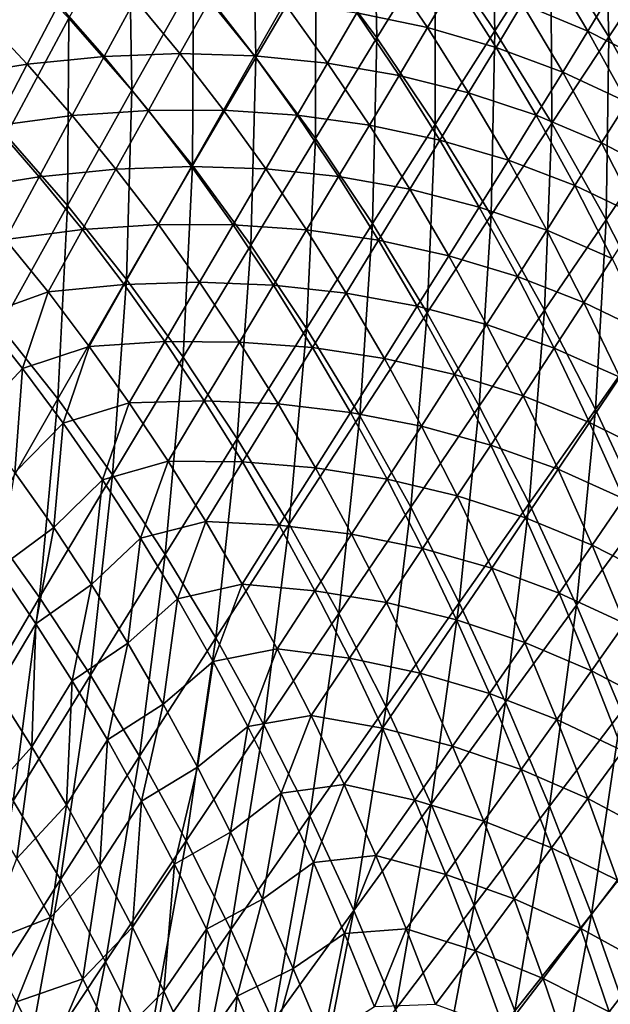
# Model space of a CAD drawing. Header units: millimetres. Extents: x -300 to 300, y -500 to 500.
# Tile 933 of 988: x 168 to 216, y 285 to 366. Entities that reach past the tile are written whole.
import ezdxf

# ---------------------------------------------------------------- set-up
doc = ezdxf.new("R2010")
doc.units = ezdxf.units.MM
doc.header["$LTSCALE"] = 81.481481
doc.layers.add('19', color=7, linetype='CONTINUOUS')
doc.layers.add('21', color=7, linetype='CONTINUOUS')

msp = doc.modelspace()

# ---------------------------------------------------------------- linework, layer by layer
at = {"layer": '19', "color": 7, "linetype": 'CONTINUOUS'}
for points in [[(197.171, 364.774, 50.813), (196.848, 379.459, 48.046), (192.151, 371.557, 51.015), (197.171, 364.774, 50.813)], [(201.97, 372.574, 47.849), (196.848, 379.459, 48.046), (197.171, 364.774, 50.813), (201.97, 372.574, 47.849)], [(206.874, 365.34, 47.65), (206.489, 379.87, 44.668), (201.97, 372.574, 47.849), (206.874, 365.34, 47.65)], [(211.479, 372.54, 44.476), (206.489, 379.87, 44.668), (206.874, 365.34, 47.65), (211.479, 372.54, 44.476)], [(216.248, 364.848, 44.283), (215.782, 379.236, 41.081), (211.479, 372.54, 44.476), (216.248, 364.848, 44.283)], [(220.623, 371.454, 40.896), (215.782, 379.236, 41.081), (216.248, 364.848, 44.283), (220.623, 371.454, 40.896)], [(187.195, 363.152, 53.774), (186.916, 378.005, 51.215), (182.078, 369.493, 53.976), (187.195, 363.152, 53.774)], [(192.151, 371.557, 51.015), (186.916, 378.005, 51.215), (187.195, 363.152, 53.774), (192.151, 371.557, 51.015)], [(177.002, 360.481, 56.532), (176.748, 375.512, 54.175), (171.805, 366.389, 56.732), (177.002, 360.481, 56.532)], [(182.078, 369.493, 53.976), (176.748, 375.512, 54.175), (177.002, 360.481, 56.532), (182.078, 369.493, 53.976)], [(171.805, 366.389, 56.732), (166.401, 371.987, 56.929), (166.645, 356.768, 59.091), (171.805, 366.389, 56.732)], [(201.978, 357.65, 50.611), (201.97, 372.574, 47.849), (197.171, 364.774, 50.813), (201.978, 357.65, 50.611)], [(206.874, 365.34, 47.65), (201.97, 372.574, 47.849), (201.978, 357.65, 50.611), (206.874, 365.34, 47.65)], [(211.561, 357.753, 47.451), (211.479, 372.54, 44.476), (206.874, 365.34, 47.65), (211.561, 357.753, 47.451)], [(216.248, 364.848, 44.283), (211.479, 372.54, 44.476), (211.561, 357.753, 47.451), (216.248, 364.848, 44.283)], [(192.103, 356.484, 53.57), (192.151, 371.557, 51.015), (187.195, 363.152, 53.774), (192.103, 356.484, 53.57)], [(197.171, 364.774, 50.813), (192.151, 371.557, 51.015), (192.103, 356.484, 53.57), (197.171, 364.774, 50.813)], [(220.799, 356.789, 44.09), (220.623, 371.454, 40.896), (216.248, 364.848, 44.283), (220.799, 356.789, 44.09)], [(181.992, 354.259, 56.33), (182.078, 369.493, 53.976), (177.002, 360.481, 56.532), (181.992, 354.259, 56.33)], [(187.195, 363.152, 53.774), (182.078, 369.493, 53.976), (181.992, 354.259, 56.33), (187.195, 363.152, 53.774)], [(171.699, 350.983, 58.893), (171.805, 366.389, 56.732), (166.645, 356.768, 59.091), (171.699, 350.983, 58.893)], [(177.002, 360.481, 56.532), (171.805, 366.389, 56.732), (171.699, 350.983, 58.893), (177.002, 360.481, 56.532)], [(196.804, 349.485, 53.365), (197.171, 364.774, 50.813), (192.103, 356.484, 53.57), (196.804, 349.485, 53.365)], [(201.978, 357.65, 50.611), (197.171, 364.774, 50.813), (196.804, 349.485, 53.365), (201.978, 357.65, 50.611)], [(206.574, 350.182, 50.408), (206.874, 365.34, 47.65), (201.978, 357.65, 50.611), (206.574, 350.182, 50.408)], [(211.561, 357.753, 47.451), (206.874, 365.34, 47.65), (206.574, 350.182, 50.408), (211.561, 357.753, 47.451)], [(216.036, 349.807, 47.252), (216.248, 364.848, 44.283), (211.561, 357.753, 47.451), (216.036, 349.807, 47.252)], [(220.799, 356.789, 44.09), (216.248, 364.848, 44.283), (216.036, 349.807, 47.252), (220.799, 356.789, 44.09)], [(186.78, 347.719, 56.126), (187.195, 363.152, 53.774), (181.992, 354.259, 56.33), (186.78, 347.719, 56.126)], [(192.103, 356.484, 53.57), (187.195, 363.152, 53.774), (186.78, 347.719, 56.126), (192.103, 356.484, 53.57)], [(176.554, 344.892, 58.692), (177.002, 360.481, 56.532), (171.699, 350.983, 58.893), (176.554, 344.892, 58.692)], [(181.992, 354.259, 56.33), (177.002, 360.481, 56.532), (176.554, 344.892, 58.692), (181.992, 354.259, 56.33)], [(201.301, 342.149, 53.16), (201.978, 357.65, 50.611), (196.804, 349.485, 53.365), (201.301, 342.149, 53.16)], [(206.574, 350.182, 50.408), (201.978, 357.65, 50.611), (201.301, 342.149, 53.16), (206.574, 350.182, 50.408)], [(210.964, 342.363, 50.204), (211.561, 357.753, 47.451), (206.574, 350.182, 50.408), (210.964, 342.363, 50.204)], [(216.036, 349.807, 47.252), (211.561, 357.753, 47.451), (210.964, 342.363, 50.204), (216.036, 349.807, 47.252)], [(171.699, 350.983, 58.893), (166.645, 356.768, 59.091), (166.182, 341.014, 61.065), (171.699, 350.983, 58.893)], [(220.301, 341.496, 47.053), (220.799, 356.789, 44.09), (216.036, 349.807, 47.252), (220.301, 341.496, 47.053)], [(191.367, 340.856, 55.921), (192.103, 356.484, 53.57), (186.78, 347.719, 56.126), (191.367, 340.856, 55.921)], [(196.804, 349.485, 53.365), (192.103, 356.484, 53.57), (191.367, 340.856, 55.921), (196.804, 349.485, 53.365)], [(181.213, 338.493, 58.49), (181.992, 354.259, 56.33), (176.554, 344.892, 58.692), (181.213, 338.493, 58.49)], [(186.78, 347.719, 56.126), (181.992, 354.259, 56.33), (181.213, 338.493, 58.49), (186.78, 347.719, 56.126)], [(170.894, 335.067, 60.867), (171.699, 350.983, 58.893), (166.182, 341.014, 61.065), (170.894, 335.067, 60.867)], [(176.554, 344.892, 58.692), (171.699, 350.983, 58.893), (170.894, 335.067, 60.867), (176.554, 344.892, 58.692)], [(205.597, 334.472, 52.955), (206.574, 350.182, 50.408), (201.301, 342.149, 53.16), (205.597, 334.472, 52.955)], [(210.964, 342.363, 50.204), (206.574, 350.182, 50.408), (205.597, 334.472, 52.955), (210.964, 342.363, 50.204)], [(195.756, 333.667, 55.716), (196.804, 349.485, 53.365), (191.367, 340.856, 55.921), (195.756, 333.667, 55.716)], [(201.301, 342.149, 53.16), (196.804, 349.485, 53.365), (195.756, 333.667, 55.716), (201.301, 342.149, 53.16)], [(215.15, 334.19, 50.002), (216.036, 349.807, 47.252), (210.964, 342.363, 50.204), (215.15, 334.19, 50.002)], [(220.301, 341.496, 47.053), (216.036, 349.807, 47.252), (215.15, 334.19, 50.002), (220.301, 341.496, 47.053)], [(185.678, 331.78, 58.286), (186.78, 347.719, 56.126), (181.213, 338.493, 58.49), (185.678, 331.78, 58.286)], [(191.367, 340.856, 55.921), (186.78, 347.719, 56.126), (185.678, 331.78, 58.286), (191.367, 340.856, 55.921)], [(175.416, 328.819, 60.668), (176.554, 344.892, 58.692), (170.894, 335.067, 60.867), (175.416, 328.819, 60.668)], [(181.213, 338.493, 58.49), (176.554, 344.892, 58.692), (175.416, 328.819, 60.668), (181.213, 338.493, 58.49)], [(199.95, 326.146, 55.51), (201.301, 342.149, 53.16), (195.756, 333.667, 55.716), (199.95, 326.146, 55.51)], [(205.597, 334.472, 52.955), (201.301, 342.149, 53.16), (199.95, 326.146, 55.51), (205.597, 334.472, 52.955)], [(209.695, 326.45, 52.75), (210.964, 342.363, 50.204), (205.597, 334.472, 52.955), (209.695, 326.45, 52.75)], [(215.15, 334.19, 50.002), (210.964, 342.363, 50.204), (209.695, 326.45, 52.75), (215.15, 334.19, 50.002)], [(219.135, 325.657, 49.8), (220.301, 341.496, 47.053), (215.15, 334.19, 50.002), (219.135, 325.657, 49.8)], [(170.894, 335.067, 60.867), (166.182, 341.014, 61.065), (165.022, 324.796, 62.863), (170.894, 335.067, 60.867)], [(189.951, 324.749, 58.082), (191.367, 340.856, 55.921), (185.678, 331.78, 58.286), (189.951, 324.749, 58.082)], [(195.756, 333.667, 55.716), (191.367, 340.856, 55.921), (189.951, 324.749, 58.082), (195.756, 333.667, 55.716)], [(179.751, 322.268, 60.467), (181.213, 338.493, 58.49), (175.416, 328.819, 60.668), (179.751, 322.268, 60.467)], [(185.678, 331.78, 58.286), (181.213, 338.493, 58.49), (179.751, 322.268, 60.467), (185.678, 331.78, 58.286)], [(169.4, 318.713, 62.668), (170.894, 335.067, 60.867), (165.022, 324.796, 62.863), (169.4, 318.713, 62.668)], [(175.416, 328.819, 60.668), (170.894, 335.067, 60.867), (169.4, 318.713, 62.668), (175.416, 328.819, 60.668)], [(203.952, 318.289, 55.305), (205.597, 334.472, 52.955), (199.95, 326.146, 55.51), (203.952, 318.289, 55.305)], [(209.695, 326.45, 52.75), (205.597, 334.472, 52.955), (203.952, 318.289, 55.305), (209.695, 326.45, 52.75)], [(213.598, 318.078, 52.546), (215.15, 334.19, 50.002), (209.695, 326.45, 52.75), (213.598, 318.078, 52.546)], [(219.135, 325.657, 49.8), (215.15, 334.19, 50.002), (213.598, 318.078, 52.546), (219.135, 325.657, 49.8)], [(194.036, 317.397, 57.878), (195.756, 333.667, 55.716), (189.951, 324.749, 58.082), (194.036, 317.397, 57.878)], [(199.95, 326.146, 55.51), (195.756, 333.667, 55.716), (194.036, 317.397, 57.878), (199.95, 326.146, 55.51)], [(183.901, 315.41, 60.266), (185.678, 331.78, 58.286), (179.751, 322.268, 60.467), (183.901, 315.41, 60.266)], [(189.951, 324.749, 58.082), (185.678, 331.78, 58.286), (183.901, 315.41, 60.266), (189.951, 324.749, 58.082)], [(173.598, 312.336, 62.472), (175.416, 328.819, 60.668), (169.4, 318.713, 62.668), (173.598, 312.336, 62.472)], [(179.751, 322.268, 60.467), (175.416, 328.819, 60.668), (173.598, 312.336, 62.472), (179.751, 322.268, 60.467)], [(197.934, 309.72, 57.675), (199.95, 326.146, 55.51), (194.036, 317.397, 57.878), (197.934, 309.72, 57.675)], [(203.952, 318.289, 55.305), (199.95, 326.146, 55.51), (197.934, 309.72, 57.675), (203.952, 318.289, 55.305)], [(207.764, 310.093, 55.102), (209.695, 326.45, 52.75), (203.952, 318.289, 55.305), (207.764, 310.093, 55.102)], [(213.598, 318.078, 52.546), (209.695, 326.45, 52.75), (207.764, 310.093, 55.102), (213.598, 318.078, 52.546)], [(217.307, 309.351, 52.345), (219.135, 325.657, 49.8), (213.598, 318.078, 52.546), (217.307, 309.351, 52.345)], [(169.4, 318.713, 62.668), (165.022, 324.796, 62.863), (163.179, 308.188, 64.498), (169.4, 318.713, 62.668)], [(187.868, 308.24, 60.065), (189.951, 324.749, 58.082), (183.901, 315.41, 60.266), (187.868, 308.24, 60.065)], [(194.036, 317.397, 57.878), (189.951, 324.749, 58.082), (187.868, 308.24, 60.065), (194.036, 317.397, 57.878)], [(177.617, 305.661, 62.276), (179.751, 322.268, 60.467), (173.598, 312.336, 62.472), (177.617, 305.661, 62.276)], [(183.901, 315.41, 60.266), (179.751, 322.268, 60.467), (177.617, 305.661, 62.276), (183.901, 315.41, 60.266)], [(167.233, 301.996, 64.308), (169.4, 318.713, 62.668), (163.179, 308.188, 64.498), (167.233, 301.996, 64.308)], [(173.598, 312.336, 62.472), (169.4, 318.713, 62.668), (167.233, 301.996, 64.308), (173.598, 312.336, 62.472)], [(201.648, 301.713, 57.472), (203.952, 318.289, 55.305), (197.934, 309.72, 57.675), (201.648, 301.713, 57.472)], [(207.764, 310.093, 55.102), (203.952, 318.289, 55.305), (201.648, 301.713, 57.472), (207.764, 310.093, 55.102)], [(211.389, 301.551, 54.899), (213.598, 318.078, 52.546), (207.764, 310.093, 55.102), (211.389, 301.551, 54.899)], [(217.307, 309.351, 52.345), (213.598, 318.078, 52.546), (211.389, 301.551, 54.899), (217.307, 309.351, 52.345)], [(191.656, 300.755, 59.865), (194.036, 317.397, 57.878), (187.868, 308.24, 60.065), (191.656, 300.755, 59.865)], [(197.934, 309.72, 57.675), (194.036, 317.397, 57.878), (191.656, 300.755, 59.865), (197.934, 309.72, 57.675)], [(181.461, 298.686, 62.079), (183.901, 315.41, 60.266), (177.617, 305.661, 62.276), (181.461, 298.686, 62.079)], [(187.868, 308.24, 60.065), (183.901, 315.41, 60.266), (181.461, 298.686, 62.079), (187.868, 308.24, 60.065)], [(171.115, 295.518, 64.117), (173.598, 312.336, 62.472), (167.233, 301.996, 64.308), (171.115, 295.518, 64.117)], [(177.617, 305.661, 62.276), (173.598, 312.336, 62.472), (171.115, 295.518, 64.117), (177.617, 305.661, 62.276)], [(195.265, 292.95, 59.666), (197.934, 309.72, 57.675), (191.656, 300.755, 59.865), (195.265, 292.95, 59.666)], [(201.648, 301.713, 57.472), (197.934, 309.72, 57.675), (195.265, 292.95, 59.666), (201.648, 301.713, 57.472)], [(205.181, 293.372, 57.272), (207.764, 310.093, 55.102), (201.648, 301.713, 57.472), (205.181, 293.372, 57.272)], [(211.389, 301.551, 54.899), (207.764, 310.093, 55.102), (205.181, 293.372, 57.272), (211.389, 301.551, 54.899)], [(214.83, 292.661, 54.7), (217.307, 309.351, 52.345), (211.389, 301.551, 54.899), (214.83, 292.661, 54.7)], [(220.827, 300.265, 52.145), (217.307, 309.351, 52.345), (214.83, 292.661, 54.7), (220.827, 300.265, 52.145)], [(185.131, 291.406, 61.883), (187.868, 308.24, 60.065), (181.461, 298.686, 62.079), (185.131, 291.406, 61.883)], [(191.656, 300.755, 59.865), (187.868, 308.24, 60.065), (185.131, 291.406, 61.883), (191.656, 300.755, 59.865)], [(174.828, 288.749, 63.927), (177.617, 305.661, 62.276), (171.115, 295.518, 64.117), (174.828, 288.749, 63.927)], [(181.461, 298.686, 62.079), (177.617, 305.661, 62.276), (174.828, 288.749, 63.927), (181.461, 298.686, 62.079)], [(171.115, 295.518, 64.117), (167.233, 301.996, 64.308), (164.407, 284.992, 65.798), (171.115, 295.518, 64.117)], [(198.7, 284.823, 59.468), (201.648, 301.713, 57.472), (195.265, 292.95, 59.666), (198.7, 284.823, 59.468)], [(205.181, 293.372, 57.272), (201.648, 301.713, 57.472), (198.7, 284.823, 59.468), (205.181, 293.372, 57.272)], [(208.536, 284.693, 57.073), (211.389, 301.551, 54.899), (205.181, 293.372, 57.272), (208.536, 284.693, 57.073)], [(214.83, 292.661, 54.7), (211.389, 301.551, 54.899), (208.536, 284.693, 57.073), (214.83, 292.661, 54.7)], [(188.63, 283.818, 61.688), (191.656, 300.755, 59.865), (185.131, 291.406, 61.883), (188.63, 283.818, 61.688)], [(195.265, 292.95, 59.666), (191.656, 300.755, 59.865), (188.63, 283.818, 61.688), (195.265, 292.95, 59.666)], [(218.088, 283.418, 54.502), (220.827, 300.265, 52.145), (214.83, 292.661, 54.7), (218.088, 283.418, 54.502)], [(178.374, 281.686, 63.737), (181.461, 298.686, 62.079), (174.828, 288.749, 63.927), (178.374, 281.686, 63.737)], [(185.131, 291.406, 61.883), (181.461, 298.686, 62.079), (178.374, 281.686, 63.737), (185.131, 291.406, 61.883)], [(167.983, 278.441, 65.615), (171.115, 295.518, 64.117), (164.407, 284.992, 65.798), (167.983, 278.441, 65.615)], [(174.828, 288.749, 63.927), (171.115, 295.518, 64.117), (167.983, 278.441, 65.615), (174.828, 288.749, 63.927)], [(201.961, 276.37, 59.273), (205.181, 293.372, 57.272), (198.7, 284.823, 59.468), (201.961, 276.37, 59.273)], [(208.536, 284.693, 57.073), (205.181, 293.372, 57.272), (201.961, 276.37, 59.273), (208.536, 284.693, 57.073)], [(191.959, 275.918, 61.495), (195.265, 292.95, 59.666), (188.63, 283.818, 61.688), (191.959, 275.918, 61.495)], [(198.7, 284.823, 59.468), (195.265, 292.95, 59.666), (191.959, 275.918, 61.495), (198.7, 284.823, 59.468)], [(211.714, 275.672, 56.878), (214.83, 292.661, 54.7), (208.536, 284.693, 57.073), (211.714, 275.672, 56.878)], [(218.088, 283.418, 54.502), (214.83, 292.661, 54.7), (211.714, 275.672, 56.878), (218.088, 283.418, 54.502)], [(181.755, 274.327, 63.548), (185.131, 291.406, 61.883), (178.374, 281.686, 63.737), (181.755, 274.327, 63.548)], [(188.63, 283.818, 61.688), (185.131, 291.406, 61.883), (181.755, 274.327, 63.548), (188.63, 283.818, 61.688)], [(171.4, 271.608, 65.432), (174.828, 288.749, 63.927), (167.983, 278.441, 65.615), (171.4, 271.608, 65.432)], [(178.374, 281.686, 63.737), (174.828, 288.749, 63.927), (171.4, 271.608, 65.432), (178.374, 281.686, 63.737)]]:
    msp.add_3dface(points, dxfattribs=at)
at = {"layer": '21', "color": 7, "linetype": 'CONTINUOUS'}
for points in [[(201.33, 365.613, 33.364), (195.519, 366.821, 35.026), (197.83, 370.782, 33.488), (201.33, 365.613, 33.364)], [(201.33, 365.613, 33.364), (197.83, 370.782, 33.488), (203.569, 369.381, 31.783), (201.33, 365.613, 33.364)], [(214.529, 365.333, 28.275), (209.14, 367.565, 30.044), (211.187, 370.979, 28.381), (214.529, 365.333, 28.275)], [(214.529, 365.333, 28.275), (211.187, 370.979, 28.381), (216.481, 368.56, 26.577), (214.529, 365.333, 28.275)], [(206.982, 363.988, 31.665), (201.33, 365.613, 33.364), (203.569, 369.381, 31.783), (206.982, 363.988, 31.665)], [(206.982, 363.988, 31.665), (203.569, 369.381, 31.783), (209.14, 367.565, 30.044), (206.982, 363.988, 31.665)], [(174.71, 363.249, 41.097), (170.949, 367.524, 41.232), (177.263, 367.963, 39.752), (174.71, 363.249, 41.097)], [(180.958, 363.478, 39.617), (174.71, 363.249, 41.097), (177.263, 367.963, 39.752), (180.958, 363.478, 39.617)], [(180.958, 363.478, 39.617), (177.263, 367.963, 39.752), (183.471, 367.993, 38.223), (180.958, 363.478, 39.617)], [(187.096, 363.295, 38.09), (180.958, 363.478, 39.617), (183.471, 367.993, 38.223), (187.096, 363.295, 38.09)], [(187.096, 363.295, 38.09), (183.471, 367.993, 38.223), (189.561, 367.614, 36.647), (187.096, 363.295, 38.09)], [(219.725, 362.685, 26.481), (214.529, 365.333, 28.275), (216.481, 368.56, 26.577), (219.725, 362.685, 26.481)], [(168.367, 362.612, 42.527), (164.544, 366.681, 42.662), (170.949, 367.524, 41.232), (168.367, 362.612, 42.527)], [(174.71, 363.249, 41.097), (168.367, 362.612, 42.527), (170.949, 367.524, 41.232), (174.71, 363.249, 41.097)], [(193.111, 362.698, 36.516), (187.096, 363.295, 38.09), (189.561, 367.614, 36.647), (193.111, 362.698, 36.516)], [(193.111, 362.698, 36.516), (189.561, 367.614, 36.647), (195.519, 366.821, 35.026), (193.111, 362.698, 36.516)], [(212.462, 361.945, 29.933), (206.982, 363.988, 31.665), (209.14, 367.565, 30.044), (212.462, 361.945, 29.933)], [(212.462, 361.945, 29.933), (209.14, 367.565, 30.044), (214.529, 365.333, 28.275), (212.462, 361.945, 29.933)], [(168.367, 362.612, 42.527), (161.941, 361.57, 43.906), (164.544, 366.681, 42.662), (168.367, 362.612, 42.527)], [(198.989, 361.684, 34.899), (193.111, 362.698, 36.516), (195.519, 366.821, 35.026), (198.989, 361.684, 34.899)], [(198.989, 361.684, 34.899), (195.519, 366.821, 35.026), (201.33, 365.613, 33.364), (198.989, 361.684, 34.899)], [(204.717, 360.252, 33.242), (198.989, 361.684, 34.899), (201.33, 365.613, 33.364), (204.717, 360.252, 33.242)], [(204.717, 360.252, 33.242), (201.33, 365.613, 33.364), (206.982, 363.988, 31.665), (204.717, 360.252, 33.242)], [(217.757, 359.483, 28.172), (212.462, 361.945, 29.933), (214.529, 365.333, 28.275), (217.757, 359.483, 28.172)], [(217.757, 359.483, 28.172), (214.529, 365.333, 28.275), (219.725, 362.685, 26.481), (217.757, 359.483, 28.172)], [(210.281, 358.399, 31.548), (204.717, 360.252, 33.242), (206.982, 363.988, 31.665), (210.281, 358.399, 31.548)], [(210.281, 358.399, 31.548), (206.982, 363.988, 31.665), (212.462, 361.945, 29.933), (210.281, 358.399, 31.548)], [(172.079, 358.377, 42.391), (168.367, 362.612, 42.527), (174.71, 363.249, 41.097), (172.079, 358.377, 42.391)], [(178.361, 358.803, 40.961), (172.079, 358.377, 42.391), (174.71, 363.249, 41.097), (178.361, 358.803, 40.961)], [(178.361, 358.803, 40.961), (174.71, 363.249, 41.097), (180.958, 363.478, 39.617), (178.361, 358.803, 40.961)], [(184.542, 358.818, 39.482), (178.361, 358.803, 40.961), (180.958, 363.478, 39.617), (184.542, 358.818, 39.482)], [(184.542, 358.818, 39.482), (180.958, 363.478, 39.617), (187.096, 363.295, 38.09), (184.542, 358.818, 39.482)], [(190.609, 358.417, 37.957), (184.542, 358.818, 39.482), (187.096, 363.295, 38.09), (190.609, 358.417, 37.957)], [(190.609, 358.417, 37.957), (187.096, 363.295, 38.09), (193.111, 362.698, 36.516), (190.609, 358.417, 37.957)], [(165.71, 357.541, 43.771), (161.941, 361.57, 43.906), (168.367, 362.612, 42.527), (165.71, 357.541, 43.771)], [(172.079, 358.377, 42.391), (165.71, 357.541, 43.771), (168.367, 362.612, 42.527), (172.079, 358.377, 42.391)], [(196.548, 357.599, 36.386), (190.609, 358.417, 37.957), (193.111, 362.698, 36.516), (196.548, 357.599, 36.386)], [(196.548, 357.599, 36.386), (193.111, 362.698, 36.516), (198.989, 361.684, 34.899), (196.548, 357.599, 36.386)], [(202.346, 356.359, 34.773), (196.548, 357.599, 36.386), (198.989, 361.684, 34.899), (202.346, 356.359, 34.773)], [(202.346, 356.359, 34.773), (198.989, 361.684, 34.899), (204.717, 360.252, 33.242), (202.346, 356.359, 34.773)], [(215.67, 356.124, 29.823), (210.281, 358.399, 31.548), (212.462, 361.945, 29.933), (215.67, 356.124, 29.823)], [(215.67, 356.124, 29.823), (212.462, 361.945, 29.933), (217.757, 359.483, 28.172), (215.67, 356.124, 29.823)], [(207.991, 354.697, 33.12), (202.346, 356.359, 34.773), (204.717, 360.252, 33.242), (207.991, 354.697, 33.12)], [(207.991, 354.697, 33.12), (204.717, 360.252, 33.242), (210.281, 358.399, 31.548), (207.991, 354.697, 33.12)], [(220.871, 353.426, 28.07), (215.67, 356.124, 29.823), (217.757, 359.483, 28.172), (220.871, 353.426, 28.07)], [(169.372, 353.349, 43.635), (165.71, 357.541, 43.771), (172.079, 358.377, 42.391), (169.372, 353.349, 43.635)], [(175.682, 353.974, 42.255), (169.372, 353.349, 43.635), (172.079, 358.377, 42.391), (175.682, 353.974, 42.255)], [(175.682, 353.974, 42.255), (172.079, 358.377, 42.391), (178.361, 358.803, 40.961), (175.682, 353.974, 42.255)], [(181.902, 354.186, 40.825), (175.682, 353.974, 42.255), (178.361, 358.803, 40.961), (181.902, 354.186, 40.825)], [(181.902, 354.186, 40.825), (178.361, 358.803, 40.961), (184.542, 358.818, 39.482), (181.902, 354.186, 40.825)], [(188.015, 353.982, 39.348), (181.902, 354.186, 40.825), (184.542, 358.818, 39.482), (188.015, 353.982, 39.348)], [(188.015, 353.982, 39.348), (184.542, 358.818, 39.482), (190.609, 358.417, 37.957), (188.015, 353.982, 39.348)], [(194.011, 353.358, 37.824), (188.015, 353.982, 39.348), (190.609, 358.417, 37.957), (194.011, 353.358, 37.824)], [(194.011, 353.358, 37.824), (190.609, 358.417, 37.957), (196.548, 357.599, 36.386), (194.011, 353.358, 37.824)], [(213.468, 352.611, 31.433), (207.991, 354.697, 33.12), (210.281, 358.399, 31.548), (213.468, 352.611, 31.433)], [(213.468, 352.611, 31.433), (210.281, 358.399, 31.548), (215.67, 356.124, 29.823), (213.468, 352.611, 31.433)], [(169.372, 353.349, 43.635), (162.983, 352.315, 44.963), (165.71, 357.541, 43.771), (169.372, 353.349, 43.635)], [(199.874, 352.313, 36.256), (194.011, 353.358, 37.824), (196.548, 357.599, 36.386), (199.874, 352.313, 36.256)], [(199.874, 352.313, 36.256), (196.548, 357.599, 36.386), (202.346, 356.359, 34.773), (199.874, 352.313, 36.256)], [(205.593, 350.843, 34.647), (199.874, 352.313, 36.256), (202.346, 356.359, 34.773), (205.593, 350.843, 34.647)], [(205.593, 350.843, 34.647), (202.346, 356.359, 34.773), (207.991, 354.697, 33.12), (205.593, 350.843, 34.647)], [(218.766, 350.099, 29.714), (213.468, 352.611, 31.433), (215.67, 356.124, 29.823), (218.766, 350.099, 29.714)], [(218.766, 350.099, 29.714), (215.67, 356.124, 29.823), (220.871, 353.426, 28.07), (218.766, 350.099, 29.714)], [(179.178, 349.401, 42.118), (175.682, 353.974, 42.255), (181.902, 354.186, 40.825), (179.178, 349.401, 42.118)], [(185.334, 349.394, 40.689), (179.178, 349.401, 42.118), (181.902, 354.186, 40.825), (185.334, 349.394, 40.689)], [(185.334, 349.394, 40.689), (181.902, 354.186, 40.825), (188.015, 353.982, 39.348), (185.334, 349.394, 40.689)], [(211.154, 348.947, 33), (205.593, 350.843, 34.647), (207.991, 354.697, 33.12), (211.154, 348.947, 33)], [(211.154, 348.947, 33), (207.991, 354.697, 33.12), (213.468, 352.611, 31.433), (211.154, 348.947, 33)], [(166.591, 348.169, 44.827), (162.983, 352.315, 44.963), (169.372, 353.349, 43.635), (166.591, 348.169, 44.827)], [(172.926, 348.991, 43.498), (166.591, 348.169, 44.827), (169.372, 353.349, 43.635), (172.926, 348.991, 43.498)], [(172.926, 348.991, 43.498), (169.372, 353.349, 43.635), (175.682, 353.974, 42.255), (172.926, 348.991, 43.498)], [(179.178, 349.401, 42.118), (172.926, 348.991, 43.498), (175.682, 353.974, 42.255), (179.178, 349.401, 42.118)], [(191.38, 348.966, 39.213), (185.334, 349.394, 40.689), (188.015, 353.982, 39.348), (191.38, 348.966, 39.213)], [(191.38, 348.966, 39.213), (188.015, 353.982, 39.348), (194.011, 353.358, 37.824), (191.38, 348.966, 39.213)], [(197.304, 348.116, 37.691), (191.38, 348.966, 39.213), (194.011, 353.358, 37.824), (197.304, 348.116, 37.691)], [(197.304, 348.116, 37.691), (194.011, 353.358, 37.824), (199.874, 352.313, 36.256), (197.304, 348.116, 37.691)], [(216.544, 346.622, 31.318), (211.154, 348.947, 33), (213.468, 352.611, 31.433), (216.544, 346.622, 31.318)], [(216.544, 346.622, 31.318), (213.468, 352.611, 31.433), (218.766, 350.099, 29.714), (216.544, 346.622, 31.318)], [(203.091, 346.839, 36.127), (197.304, 348.116, 37.691), (199.874, 352.313, 36.256), (203.091, 346.839, 36.127)], [(203.091, 346.839, 36.127), (199.874, 352.313, 36.256), (205.593, 350.843, 34.647), (203.091, 346.839, 36.127)], [(208.73, 345.134, 34.522), (203.091, 346.839, 36.127), (205.593, 350.843, 34.647), (208.73, 345.134, 34.522)], [(208.73, 345.134, 34.522), (205.593, 350.843, 34.647), (211.154, 348.947, 33), (208.73, 345.134, 34.522)], [(176.374, 344.467, 43.36), (172.926, 348.991, 43.498), (179.178, 349.401, 42.118), (176.374, 344.467, 43.36)], [(182.567, 344.657, 41.98), (176.374, 344.467, 43.36), (179.178, 349.401, 42.118), (182.567, 344.657, 41.98)], [(182.567, 344.657, 41.98), (179.178, 349.401, 42.118), (185.334, 349.394, 40.689), (182.567, 344.657, 41.98)], [(188.659, 344.426, 40.552), (182.567, 344.657, 41.98), (185.334, 349.394, 40.689), (188.659, 344.426, 40.552)], [(188.659, 344.426, 40.552), (185.334, 349.394, 40.689), (191.38, 348.966, 39.213), (188.659, 344.426, 40.552)], [(170.094, 343.86, 44.691), (166.591, 348.169, 44.827), (172.926, 348.991, 43.498), (170.094, 343.86, 44.691)], [(176.374, 344.467, 43.36), (170.094, 343.86, 44.691), (172.926, 348.991, 43.498), (176.374, 344.467, 43.36)], [(194.637, 343.771, 39.078), (188.659, 344.426, 40.552), (191.38, 348.966, 39.213), (194.637, 343.771, 39.078)], [(194.637, 343.771, 39.078), (191.38, 348.966, 39.213), (197.304, 348.116, 37.691), (194.637, 343.771, 39.078)], [(214.208, 342.998, 32.88), (208.73, 345.134, 34.522), (211.154, 348.947, 33), (214.208, 342.998, 32.88)], [(214.208, 342.998, 32.88), (211.154, 348.947, 33), (216.544, 346.622, 31.318), (214.208, 342.998, 32.88)], [(170.094, 343.86, 44.691), (164.541, 341.876, 45.938), (166.591, 348.169, 44.827), (170.094, 343.86, 44.691)], [(200.489, 342.688, 37.56), (194.637, 343.771, 39.078), (197.304, 348.116, 37.691), (200.489, 342.688, 37.56)], [(200.489, 342.688, 37.56), (197.304, 348.116, 37.691), (203.091, 346.839, 36.127), (200.489, 342.688, 37.56)], [(206.2, 341.175, 35.999), (200.489, 342.688, 37.56), (203.091, 346.839, 36.127), (206.2, 341.175, 35.999)], [(206.2, 341.175, 35.999), (203.091, 346.839, 36.127), (208.73, 345.134, 34.522), (206.2, 341.175, 35.999)], [(219.511, 340.43, 31.205), (214.208, 342.998, 32.88), (216.544, 346.622, 31.318), (219.511, 340.43, 31.205)], [(173.492, 339.387, 44.553), (170.094, 343.86, 44.691), (176.374, 344.467, 43.36), (173.492, 339.387, 44.553)], [(179.717, 339.774, 43.223), (173.492, 339.387, 44.553), (176.374, 344.467, 43.36), (179.717, 339.774, 43.223)], [(179.717, 339.774, 43.223), (176.374, 344.467, 43.36), (182.567, 344.657, 41.98), (179.717, 339.774, 43.223)], [(185.85, 339.74, 41.843), (179.717, 339.774, 43.223), (182.567, 344.657, 41.98), (185.85, 339.74, 41.843)], [(185.85, 339.74, 41.843), (182.567, 344.657, 41.98), (188.659, 344.426, 40.552), (185.85, 339.74, 41.843)], [(191.878, 339.28, 40.416), (185.85, 339.74, 41.843), (188.659, 344.426, 40.552), (191.878, 339.28, 40.416)], [(191.878, 339.28, 40.416), (188.659, 344.426, 40.552), (194.637, 343.771, 39.078), (191.878, 339.28, 40.416)], [(211.759, 339.23, 34.398), (206.2, 341.175, 35.999), (208.73, 345.134, 34.522), (211.759, 339.23, 34.398)], [(211.759, 339.23, 34.398), (208.73, 345.134, 34.522), (214.208, 342.998, 32.88), (211.759, 339.23, 34.398)], [(167.988, 337.554, 45.801), (164.541, 341.876, 45.938), (170.094, 343.86, 44.691), (167.988, 337.554, 45.801)], [(173.492, 339.387, 44.553), (167.988, 337.554, 45.801), (170.094, 343.86, 44.691), (173.492, 339.387, 44.553)], [(197.788, 338.392, 38.944), (191.878, 339.28, 40.416), (194.637, 343.771, 39.078), (197.788, 338.392, 38.944)], [(197.788, 338.392, 38.944), (194.637, 343.771, 39.078), (200.489, 342.688, 37.56), (197.788, 338.392, 38.944)], [(217.153, 336.849, 32.762), (211.759, 339.23, 34.398), (214.208, 342.998, 32.88), (217.153, 336.849, 32.762)], [(217.153, 336.849, 32.762), (214.208, 342.998, 32.88), (219.511, 340.43, 31.205), (217.153, 336.849, 32.762)], [(203.567, 337.072, 37.428), (197.788, 338.392, 38.944), (200.489, 342.688, 37.56), (203.567, 337.072, 37.428)], [(203.567, 337.072, 37.428), (200.489, 342.688, 37.56), (206.2, 341.175, 35.999), (203.567, 337.072, 37.428)], [(164.541, 341.876, 45.938), (167.988, 337.554, 45.801), (164.062, 333.356, 46.933), (164.541, 341.876, 45.938)], [(209.203, 335.318, 35.871), (203.567, 337.072, 37.428), (206.2, 341.175, 35.999), (209.203, 335.318, 35.871)], [(209.203, 335.318, 35.871), (206.2, 341.175, 35.999), (211.759, 339.23, 34.398), (209.203, 335.318, 35.871)], [(176.788, 334.748, 44.415), (173.492, 339.387, 44.553), (179.717, 339.774, 43.223), (176.788, 334.748, 44.415)], [(182.957, 334.911, 43.085), (176.788, 334.748, 44.415), (179.717, 339.774, 43.223), (182.957, 334.911, 43.085)], [(182.957, 334.911, 43.085), (179.717, 339.774, 43.223), (185.85, 339.74, 41.843), (182.957, 334.911, 43.085)], [(189.03, 334.647, 41.706), (182.957, 334.911, 43.085), (185.85, 339.74, 41.843), (189.03, 334.647, 41.706)], [(189.03, 334.647, 41.706), (185.85, 339.74, 41.843), (191.878, 339.28, 40.416), (189.03, 334.647, 41.706)], [(171.332, 333.067, 45.663), (167.988, 337.554, 45.801), (173.492, 339.387, 44.553), (171.332, 333.067, 45.663)], [(176.788, 334.748, 44.415), (171.332, 333.067, 45.663), (173.492, 339.387, 44.553), (176.788, 334.748, 44.415)], [(194.993, 333.954, 40.28), (189.03, 334.647, 41.706), (191.878, 339.28, 40.416), (194.993, 333.954, 40.28)], [(194.993, 333.954, 40.28), (191.878, 339.28, 40.416), (197.788, 338.392, 38.944), (194.993, 333.954, 40.28)], [(214.681, 333.127, 34.275), (209.203, 335.318, 35.871), (211.759, 339.23, 34.398), (214.681, 333.127, 34.275)], [(214.681, 333.127, 34.275), (211.759, 339.23, 34.398), (217.153, 336.849, 32.762), (214.681, 333.127, 34.275)], [(200.834, 332.829, 38.81), (194.993, 333.954, 40.28), (197.788, 338.392, 38.944), (200.834, 332.829, 38.81)], [(200.834, 332.829, 38.81), (197.788, 338.392, 38.944), (203.567, 337.072, 37.428), (200.834, 332.829, 38.81)], [(167.988, 337.554, 45.801), (167.363, 328.997, 46.796), (164.062, 333.356, 46.933), (167.988, 337.554, 45.801)], [(167.988, 337.554, 45.801), (171.332, 333.067, 45.663), (167.363, 328.997, 46.796), (167.988, 337.554, 45.801)], [(206.54, 331.267, 37.298), (200.834, 332.829, 38.81), (203.567, 337.072, 37.428), (206.54, 331.267, 37.298)], [(206.54, 331.267, 37.298), (203.567, 337.072, 37.428), (209.203, 335.318, 35.871), (206.54, 331.267, 37.298)], [(219.992, 330.497, 32.645), (214.681, 333.127, 34.275), (217.153, 336.849, 32.762), (219.992, 330.497, 32.645)], [(174.574, 328.415, 45.525), (171.332, 333.067, 45.663), (176.788, 334.748, 44.415), (174.574, 328.415, 45.525)], [(179.982, 329.941, 44.277), (174.574, 328.415, 45.525), (176.788, 334.748, 44.415), (179.982, 329.941, 44.277)], [(179.982, 329.941, 44.277), (176.788, 334.748, 44.415), (182.957, 334.911, 43.085), (179.982, 329.941, 44.277)], [(186.094, 329.875, 42.947), (179.982, 329.941, 44.277), (182.957, 334.911, 43.085), (186.094, 329.875, 42.947)], [(186.094, 329.875, 42.947), (182.957, 334.911, 43.085), (189.03, 334.647, 41.706), (186.094, 329.875, 42.947)], [(192.106, 329.378, 41.569), (186.094, 329.875, 42.947), (189.03, 334.647, 41.706), (192.106, 329.378, 41.569)], [(192.106, 329.378, 41.569), (189.03, 334.647, 41.706), (194.993, 333.954, 40.28), (192.106, 329.378, 41.569)], [(212.099, 329.267, 35.745), (206.54, 331.267, 37.298), (209.203, 335.318, 35.871), (212.099, 329.267, 35.745)], [(212.099, 329.267, 35.745), (209.203, 335.318, 35.871), (214.681, 333.127, 34.275), (212.099, 329.267, 35.745)], [(198.004, 328.447, 40.145), (192.106, 329.378, 41.569), (194.993, 333.954, 40.28), (198.004, 328.447, 40.145)], [(198.004, 328.447, 40.145), (194.993, 333.954, 40.28), (200.834, 332.829, 38.81), (198.004, 328.447, 40.145)], [(171.332, 333.067, 45.663), (170.565, 324.476, 46.66), (167.363, 328.997, 46.796), (171.332, 333.067, 45.663)], [(171.332, 333.067, 45.663), (174.574, 328.415, 45.525), (170.565, 324.476, 46.66), (171.332, 333.067, 45.663)], [(217.498, 326.825, 34.154), (212.099, 329.267, 35.745), (214.681, 333.127, 34.275), (217.498, 326.825, 34.154)], [(217.498, 326.825, 34.154), (214.681, 333.127, 34.275), (219.992, 330.497, 32.645), (217.498, 326.825, 34.154)], [(203.776, 327.078, 38.677), (198.004, 328.447, 40.145), (200.834, 332.829, 38.81), (203.776, 327.078, 38.677)], [(203.776, 327.078, 38.677), (200.834, 332.829, 38.81), (206.54, 331.267, 37.298), (203.776, 327.078, 38.677)], [(209.41, 325.27, 37.168), (203.776, 327.078, 38.677), (206.54, 331.267, 37.298), (209.41, 325.27, 37.168)], [(209.41, 325.27, 37.168), (206.54, 331.267, 37.298), (212.099, 329.267, 35.745), (209.41, 325.27, 37.168)], [(177.716, 323.595, 45.386), (174.574, 328.415, 45.525), (179.982, 329.941, 44.277), (177.716, 323.595, 45.386)], [(183.075, 324.965, 44.139), (177.716, 323.595, 45.386), (179.982, 329.941, 44.277), (183.075, 324.965, 44.139)], [(183.075, 324.965, 44.139), (179.982, 329.941, 44.277), (186.094, 329.875, 42.947), (183.075, 324.965, 44.139)], [(189.13, 324.664, 42.809), (183.075, 324.965, 44.139), (186.094, 329.875, 42.947), (189.13, 324.664, 42.809)], [(189.13, 324.664, 42.809), (186.094, 329.875, 42.947), (192.106, 329.378, 41.569), (189.13, 324.664, 42.809)], [(170.565, 324.476, 46.66), (165.988, 321.093, 47.769), (167.363, 328.997, 46.796), (170.565, 324.476, 46.66)], [(195.08, 323.929, 41.432), (189.13, 324.664, 42.809), (192.106, 329.378, 41.569), (195.08, 323.929, 41.432)], [(195.08, 323.929, 41.432), (192.106, 329.378, 41.569), (198.004, 328.447, 40.145), (195.08, 323.929, 41.432)], [(214.892, 323.018, 35.619), (209.41, 325.27, 37.168), (212.099, 329.267, 35.745), (214.892, 323.018, 35.619)], [(214.892, 323.018, 35.619), (212.099, 329.267, 35.745), (217.498, 326.825, 34.154), (214.892, 323.018, 35.619)], [(174.574, 328.415, 45.525), (173.669, 319.794, 46.522), (170.565, 324.476, 46.66), (174.574, 328.415, 45.525)], [(174.574, 328.415, 45.525), (177.716, 323.595, 45.386), (173.669, 319.794, 46.522), (174.574, 328.415, 45.525)], [(200.913, 322.755, 40.01), (195.08, 323.929, 41.432), (198.004, 328.447, 40.145), (200.913, 322.755, 40.01)], [(200.913, 322.755, 40.01), (198.004, 328.447, 40.145), (203.776, 327.078, 38.677), (200.913, 322.755, 40.01)], [(206.616, 321.139, 38.545), (200.913, 322.755, 40.01), (203.776, 327.078, 38.677), (206.616, 321.139, 38.545)], [(206.616, 321.139, 38.545), (203.776, 327.078, 38.677), (209.41, 325.27, 37.168), (206.616, 321.139, 38.545)], [(220.21, 320.321, 34.033), (214.892, 323.018, 35.619), (217.498, 326.825, 34.154), (220.21, 320.321, 34.033)], [(180.757, 318.606, 45.247), (177.716, 323.595, 45.386), (183.075, 324.965, 44.139), (180.757, 318.606, 45.247)], [(186.068, 319.817, 44.001), (180.757, 318.606, 45.247), (183.075, 324.965, 44.139), (186.068, 319.817, 44.001)], [(186.068, 319.817, 44.001), (183.075, 324.965, 44.139), (189.13, 324.664, 42.809), (186.068, 319.817, 44.001)], [(212.176, 319.079, 37.039), (206.616, 321.139, 38.545), (209.41, 325.27, 37.168), (212.176, 319.079, 37.039)], [(212.176, 319.079, 37.039), (209.41, 325.27, 37.168), (214.892, 323.018, 35.619), (212.176, 319.079, 37.039)], [(169.081, 316.554, 47.633), (165.988, 321.093, 47.769), (170.565, 324.476, 46.66), (169.081, 316.554, 47.633)], [(173.669, 319.794, 46.522), (169.081, 316.554, 47.633), (170.565, 324.476, 46.66), (173.669, 319.794, 46.522)], [(192.066, 319.278, 42.671), (186.068, 319.817, 44.001), (189.13, 324.664, 42.809), (192.066, 319.278, 42.671)], [(192.066, 319.278, 42.671), (189.13, 324.664, 42.809), (195.08, 323.929, 41.432), (192.066, 319.278, 42.671)], [(177.716, 323.595, 45.386), (176.676, 314.948, 46.385), (173.669, 319.794, 46.522), (177.716, 323.595, 45.386)], [(177.716, 323.595, 45.386), (180.757, 318.606, 45.247), (176.676, 314.948, 46.385), (177.716, 323.595, 45.386)], [(197.954, 318.299, 41.296), (192.066, 319.278, 42.671), (195.08, 323.929, 41.432), (197.954, 318.299, 41.296)], [(197.954, 318.299, 41.296), (195.08, 323.929, 41.432), (200.913, 322.755, 40.01), (197.954, 318.299, 41.296)], [(203.721, 316.877, 39.876), (197.954, 318.299, 41.296), (200.913, 322.755, 40.01), (203.721, 316.877, 39.876)], [(203.721, 316.877, 39.876), (200.913, 322.755, 40.01), (206.616, 321.139, 38.545), (203.721, 316.877, 39.876)], [(217.581, 316.571, 35.494), (212.176, 319.079, 37.039), (214.892, 323.018, 35.619), (217.581, 316.571, 35.494)], [(217.581, 316.571, 35.494), (214.892, 323.018, 35.619), (220.21, 320.321, 34.033), (217.581, 316.571, 35.494)], [(169.081, 316.554, 47.633), (165.804, 311.061, 48.635), (165.988, 321.093, 47.769), (169.081, 316.554, 47.633)], [(209.354, 315.009, 38.413), (203.721, 316.877, 39.876), (206.616, 321.139, 38.545), (209.354, 315.009, 38.413)], [(209.354, 315.009, 38.413), (206.616, 321.139, 38.545), (212.176, 319.079, 37.039), (209.354, 315.009, 38.413)], [(172.078, 311.855, 47.497), (169.081, 316.554, 47.633), (173.669, 319.794, 46.522), (172.078, 311.855, 47.497)], [(176.676, 314.948, 46.385), (172.078, 311.855, 47.497), (173.669, 319.794, 46.522), (176.676, 314.948, 46.385)], [(183.7, 313.446, 45.108), (180.757, 318.606, 45.247), (186.068, 319.817, 44.001), (183.7, 313.446, 45.108)], [(188.964, 314.497, 43.863), (183.7, 313.446, 45.108), (186.068, 319.817, 44.001), (188.964, 314.497, 43.863)], [(188.964, 314.497, 43.863), (186.068, 319.817, 44.001), (192.066, 319.278, 42.671), (188.964, 314.497, 43.863)], [(194.903, 313.714, 42.534), (188.964, 314.497, 43.863), (192.066, 319.278, 42.671), (194.903, 313.714, 42.534)], [(194.903, 313.714, 42.534), (192.066, 319.278, 42.671), (197.954, 318.299, 41.296), (194.903, 313.714, 42.534)], [(180.757, 318.606, 45.247), (179.587, 309.936, 46.248), (176.676, 314.948, 46.385), (180.757, 318.606, 45.247)], [(180.757, 318.606, 45.247), (183.7, 313.446, 45.108), (179.587, 309.936, 46.248), (180.757, 318.606, 45.247)], [(214.841, 312.692, 36.911), (209.354, 315.009, 38.413), (212.176, 319.079, 37.039), (214.841, 312.692, 36.911)], [(214.841, 312.692, 36.911), (212.176, 319.079, 37.039), (217.581, 316.571, 35.494), (214.841, 312.692, 36.911)], [(200.729, 312.487, 41.16), (194.903, 313.714, 42.534), (197.954, 318.299, 41.296), (200.729, 312.487, 41.16)], [(200.729, 312.487, 41.16), (197.954, 318.299, 41.296), (203.721, 316.877, 39.876), (200.729, 312.487, 41.16)], [(206.429, 310.812, 39.742), (200.729, 312.487, 41.16), (203.721, 316.877, 39.876), (206.429, 310.812, 39.742)], [(206.429, 310.812, 39.742), (203.721, 316.877, 39.876), (209.354, 315.009, 38.413), (206.429, 310.812, 39.742)], [(168.751, 306.432, 48.5), (165.804, 311.061, 48.635), (169.081, 316.554, 47.633), (168.751, 306.432, 48.5)], [(172.078, 311.855, 47.497), (168.751, 306.432, 48.5), (169.081, 316.554, 47.633), (172.078, 311.855, 47.497)], [(220.169, 309.922, 35.371), (214.841, 312.692, 36.911), (217.581, 316.571, 35.494), (220.169, 309.922, 35.371)], [(174.981, 306.995, 47.36), (172.078, 311.855, 47.497), (176.676, 314.948, 46.385), (174.981, 306.995, 47.36)], [(179.587, 309.936, 46.248), (174.981, 306.995, 47.36), (176.676, 314.948, 46.385), (179.587, 309.936, 46.248)], [(186.545, 308.114, 44.97), (183.7, 313.446, 45.108), (188.964, 314.497, 43.863), (186.545, 308.114, 44.97)], [(191.762, 309.001, 43.726), (186.545, 308.114, 44.97), (188.964, 314.497, 43.863), (191.762, 309.001, 43.726)], [(191.762, 309.001, 43.726), (188.964, 314.497, 43.863), (194.903, 313.714, 42.534), (191.762, 309.001, 43.726)], [(211.992, 308.687, 38.283), (206.429, 310.812, 39.742), (209.354, 315.009, 38.413), (211.992, 308.687, 38.283)], [(211.992, 308.687, 38.283), (209.354, 315.009, 38.413), (214.841, 312.692, 36.911), (211.992, 308.687, 38.283)], [(197.642, 307.97, 42.398), (191.762, 309.001, 43.726), (194.903, 313.714, 42.534), (197.642, 307.97, 42.398)], [(197.642, 307.97, 42.398), (194.903, 313.714, 42.534), (200.729, 312.487, 41.16), (197.642, 307.97, 42.398)], [(183.7, 313.446, 45.108), (182.402, 304.756, 46.11), (179.587, 309.936, 46.248), (183.7, 313.446, 45.108)], [(183.7, 313.446, 45.108), (186.545, 308.114, 44.97), (182.402, 304.756, 46.11), (183.7, 313.446, 45.108)], [(203.405, 306.49, 41.025), (197.642, 307.97, 42.398), (200.729, 312.487, 41.16), (203.405, 306.49, 41.025)], [(203.405, 306.49, 41.025), (200.729, 312.487, 41.16), (206.429, 310.812, 39.742), (203.405, 306.49, 41.025)], [(217.405, 306.107, 36.785), (211.992, 308.687, 38.283), (214.841, 312.692, 36.911), (217.405, 306.107, 36.785)], [(217.405, 306.107, 36.785), (214.841, 312.692, 36.911), (220.169, 309.922, 35.371), (217.405, 306.107, 36.785)], [(171.605, 301.645, 48.365), (168.751, 306.432, 48.5), (172.078, 311.855, 47.497), (171.605, 301.645, 48.365)], [(174.981, 306.995, 47.36), (171.605, 301.645, 48.365), (172.078, 311.855, 47.497), (174.981, 306.995, 47.36)], [(168.751, 306.432, 48.5), (164.7, 301.94, 49.488), (165.804, 311.061, 48.635), (168.751, 306.432, 48.5)], [(209.039, 304.558, 39.61), (203.405, 306.49, 41.025), (206.429, 310.812, 39.742), (209.039, 304.558, 39.61)], [(209.039, 304.558, 39.61), (206.429, 310.812, 39.742), (211.992, 308.687, 38.283), (209.039, 304.558, 39.61)], [(177.791, 301.972, 47.224), (174.981, 306.995, 47.36), (179.587, 309.936, 46.248), (177.791, 301.972, 47.224)], [(182.402, 304.756, 46.11), (177.791, 301.972, 47.224), (179.587, 309.936, 46.248), (182.402, 304.756, 46.11)], [(189.293, 302.607, 44.832), (186.545, 308.114, 44.97), (191.762, 309.001, 43.726), (189.293, 302.607, 44.832)], [(194.464, 303.329, 43.589), (189.293, 302.607, 44.832), (191.762, 309.001, 43.726), (194.464, 303.329, 43.589)], [(194.464, 303.329, 43.589), (191.762, 309.001, 43.726), (197.642, 307.97, 42.398), (194.464, 303.329, 43.589)], [(186.545, 308.114, 44.97), (185.124, 299.408, 45.974), (182.402, 304.756, 46.11), (186.545, 308.114, 44.97)], [(186.545, 308.114, 44.97), (189.293, 302.607, 44.832), (185.124, 299.408, 45.974), (186.545, 308.114, 44.97)], [(200.284, 302.045, 42.262), (194.464, 303.329, 43.589), (197.642, 307.97, 42.398), (200.284, 302.045, 42.262)], [(200.284, 302.045, 42.262), (197.642, 307.97, 42.398), (203.405, 306.49, 41.025), (200.284, 302.045, 42.262)], [(214.531, 302.169, 38.154), (209.039, 304.558, 39.61), (211.992, 308.687, 38.283), (214.531, 302.169, 38.154)], [(214.531, 302.169, 38.154), (211.992, 308.687, 38.283), (217.405, 306.107, 36.785), (214.531, 302.169, 38.154)], [(167.541, 297.237, 49.354), (164.7, 301.94, 49.488), (168.751, 306.432, 48.5), (167.541, 297.237, 49.354)], [(171.605, 301.645, 48.365), (167.541, 297.237, 49.354), (168.751, 306.432, 48.5), (171.605, 301.645, 48.365)], [(174.368, 296.698, 48.23), (171.605, 301.645, 48.365), (174.981, 306.995, 47.36), (174.368, 296.698, 48.23)], [(177.791, 301.972, 47.224), (174.368, 296.698, 48.23), (174.981, 306.995, 47.36), (177.791, 301.972, 47.224)], [(205.984, 300.307, 40.891), (200.284, 302.045, 42.262), (203.405, 306.49, 41.025), (205.984, 300.307, 40.891)], [(205.984, 300.307, 40.891), (203.405, 306.49, 41.025), (209.039, 304.558, 39.61), (205.984, 300.307, 40.891)], [(219.87, 299.322, 36.659), (214.531, 302.169, 38.154), (217.405, 306.107, 36.785), (219.87, 299.322, 36.659)], [(180.508, 296.784, 47.088), (177.791, 301.972, 47.224), (182.402, 304.756, 46.11), (180.508, 296.784, 47.088)], [(185.124, 299.408, 45.974), (180.508, 296.784, 47.088), (182.402, 304.756, 46.11), (185.124, 299.408, 45.974)], [(211.55, 298.111, 39.479), (205.984, 300.307, 40.891), (209.039, 304.558, 39.61), (211.55, 298.111, 39.479)], [(211.55, 298.111, 39.479), (209.039, 304.558, 39.61), (214.531, 302.169, 38.154), (211.55, 298.111, 39.479)], [(191.947, 296.924, 44.695), (189.293, 302.607, 44.832), (194.464, 303.329, 43.589), (191.947, 296.924, 44.695)], [(197.07, 297.479, 43.453), (191.947, 296.924, 44.695), (194.464, 303.329, 43.589), (197.07, 297.479, 43.453)], [(197.07, 297.479, 43.453), (194.464, 303.329, 43.589), (200.284, 302.045, 42.262), (197.07, 297.479, 43.453)], [(189.293, 302.607, 44.832), (187.752, 293.89, 45.837), (185.124, 299.408, 45.974), (189.293, 302.607, 44.832)], [(189.293, 302.607, 44.832), (191.947, 296.924, 44.695), (187.752, 293.89, 45.837), (189.293, 302.607, 44.832)], [(170.291, 292.374, 49.22), (167.541, 297.237, 49.354), (171.605, 301.645, 48.365), (170.291, 292.374, 49.22)], [(174.368, 296.698, 48.23), (170.291, 292.374, 49.22), (171.605, 301.645, 48.365), (174.368, 296.698, 48.23)], [(177.039, 291.59, 48.096), (174.368, 296.698, 48.23), (177.791, 301.972, 47.224), (177.039, 291.59, 48.096)], [(180.508, 296.784, 47.088), (177.039, 291.59, 48.096), (177.791, 301.972, 47.224), (180.508, 296.784, 47.088)], [(202.831, 295.936, 42.128), (197.07, 297.479, 43.453), (200.284, 302.045, 42.262), (202.831, 295.936, 42.128)], [(202.831, 295.936, 42.128), (200.284, 302.045, 42.262), (205.984, 300.307, 40.891), (202.831, 295.936, 42.128)], [(216.972, 295.455, 38.026), (211.55, 298.111, 39.479), (214.531, 302.169, 38.154), (216.972, 295.455, 38.026)], [(216.972, 295.455, 38.026), (214.531, 302.169, 38.154), (219.87, 299.322, 36.659), (216.972, 295.455, 38.026)], [(208.466, 293.935, 40.759), (202.831, 295.936, 42.128), (205.984, 300.307, 40.891), (208.466, 293.935, 40.759)], [(208.466, 293.935, 40.759), (205.984, 300.307, 40.891), (211.55, 298.111, 39.479), (208.466, 293.935, 40.759)], [(183.133, 291.43, 46.953), (180.508, 296.784, 47.088), (185.124, 299.408, 45.974), (183.133, 291.43, 46.953)], [(187.752, 293.89, 45.837), (183.133, 291.43, 46.953), (185.124, 299.408, 45.974), (187.752, 293.89, 45.837)], [(194.505, 291.063, 44.558), (191.947, 296.924, 44.695), (197.07, 297.479, 43.453), (194.505, 291.063, 44.558)], [(199.583, 291.449, 43.318), (194.505, 291.063, 44.558), (197.07, 297.479, 43.453), (199.583, 291.449, 43.318)], [(199.583, 291.449, 43.318), (197.07, 297.479, 43.453), (202.831, 295.936, 42.128), (199.583, 291.449, 43.318)], [(213.965, 291.472, 39.349), (208.466, 293.935, 40.759), (211.55, 298.111, 39.479), (213.965, 291.472, 39.349)], [(213.965, 291.472, 39.349), (211.55, 298.111, 39.479), (216.972, 295.455, 38.026), (213.965, 291.472, 39.349)], [(170.291, 292.374, 49.22), (164.841, 290.235, 50.23), (167.541, 297.237, 49.354), (170.291, 292.374, 49.22)], [(172.951, 287.353, 49.086), (170.291, 292.374, 49.22), (174.368, 296.698, 48.23), (172.951, 287.353, 49.086)], [(177.039, 291.59, 48.096), (172.951, 287.353, 49.086), (174.368, 296.698, 48.23), (177.039, 291.59, 48.096)], [(179.621, 286.319, 47.961), (177.039, 291.59, 48.096), (180.508, 296.784, 47.088), (179.621, 286.319, 47.961)], [(183.133, 291.43, 46.953), (179.621, 286.319, 47.961), (180.508, 296.784, 47.088), (183.133, 291.43, 46.953)], [(191.947, 296.924, 44.695), (190.289, 288.199, 45.702), (187.752, 293.89, 45.837), (191.947, 296.924, 44.695)], [(191.947, 296.924, 44.695), (194.505, 291.063, 44.558), (190.289, 288.199, 45.702), (191.947, 296.924, 44.695)], [(205.282, 289.643, 41.994), (199.583, 291.449, 43.318), (202.831, 295.936, 42.128), (205.282, 289.643, 41.994)], [(205.282, 289.643, 41.994), (202.831, 295.936, 42.128), (208.466, 293.935, 40.759), (205.282, 289.643, 41.994)], [(219.316, 288.542, 37.9), (213.965, 291.472, 39.349), (216.972, 295.455, 38.026), (219.316, 288.542, 37.9)], [(185.668, 285.909, 46.818), (183.133, 291.43, 46.953), (187.752, 293.89, 45.837), (185.668, 285.909, 46.818)], [(190.289, 288.199, 45.702), (185.668, 285.909, 46.818), (187.752, 293.89, 45.837), (190.289, 288.199, 45.702)], [(210.854, 287.374, 40.627), (205.282, 289.643, 41.994), (208.466, 293.935, 40.759), (210.854, 287.374, 40.627)], [(210.854, 287.374, 40.627), (208.466, 293.935, 40.759), (213.965, 291.472, 39.349), (210.854, 287.374, 40.627)], [(167.493, 285.448, 50.099), (164.841, 290.235, 50.23), (170.291, 292.374, 49.22), (167.493, 285.448, 50.099)], [(172.951, 287.353, 49.086), (167.493, 285.448, 50.099), (170.291, 292.374, 49.22), (172.951, 287.353, 49.086)], [(175.521, 282.169, 48.953), (172.951, 287.353, 49.086), (177.039, 291.59, 48.096), (175.521, 282.169, 48.953)], [(179.621, 286.319, 47.961), (175.521, 282.169, 48.953), (177.039, 291.59, 48.096), (179.621, 286.319, 47.961)], [(182.114, 280.884, 47.828), (179.621, 286.319, 47.961), (183.133, 291.43, 46.953), (182.114, 280.884, 47.828)], [(185.668, 285.909, 46.818), (182.114, 280.884, 47.828), (183.133, 291.43, 46.953), (185.668, 285.909, 46.818)], [(194.505, 291.063, 44.558), (192.734, 282.335, 45.567), (190.289, 288.199, 45.702), (194.505, 291.063, 44.558)], [(194.505, 291.063, 44.558), (196.97, 285.023, 44.422), (192.734, 282.335, 45.567), (194.505, 291.063, 44.558)], [(196.97, 285.023, 44.422), (194.505, 291.063, 44.558), (199.583, 291.449, 43.318), (196.97, 285.023, 44.422)], [(202.002, 285.237, 43.184), (196.97, 285.023, 44.422), (199.583, 291.449, 43.318), (202.002, 285.237, 43.184)], [(202.002, 285.237, 43.184), (199.583, 291.449, 43.318), (205.282, 289.643, 41.994), (202.002, 285.237, 43.184)], [(216.285, 284.637, 39.22), (210.854, 287.374, 40.627), (213.965, 291.472, 39.349), (216.285, 284.637, 39.22)], [(216.285, 284.637, 39.22), (213.965, 291.472, 39.349), (219.316, 288.542, 37.9), (216.285, 284.637, 39.22)], [(207.641, 283.163, 41.862), (202.002, 285.237, 43.184), (205.282, 289.643, 41.994), (207.641, 283.163, 41.862)], [(207.641, 283.163, 41.862), (205.282, 289.643, 41.994), (210.854, 287.374, 40.627), (207.641, 283.163, 41.862)], [(221.565, 281.429, 37.775), (216.285, 284.637, 39.22), (219.316, 288.542, 37.9), (221.565, 281.429, 37.775)], [(188.113, 280.218, 46.684), (185.668, 285.909, 46.818), (190.289, 288.199, 45.702), (188.113, 280.218, 46.684)], [(192.734, 282.335, 45.567), (188.113, 280.218, 46.684), (190.289, 288.199, 45.702), (192.734, 282.335, 45.567)], [(170.059, 280.506, 49.968), (167.493, 285.448, 50.099), (172.951, 287.353, 49.086), (170.059, 280.506, 49.968)], [(175.521, 282.169, 48.953), (170.059, 280.506, 49.968), (172.951, 287.353, 49.086), (175.521, 282.169, 48.953)], [(213.147, 280.62, 40.497), (207.641, 283.163, 41.862), (210.854, 287.374, 40.627), (213.147, 280.62, 40.497)], [(213.147, 280.62, 40.497), (210.854, 287.374, 40.627), (216.285, 284.637, 39.22), (213.147, 280.62, 40.497)], [(178.003, 276.824, 48.82), (175.521, 282.169, 48.953), (179.621, 286.319, 47.961), (178.003, 276.824, 48.82)], [(182.114, 280.884, 47.828), (178.003, 276.824, 48.82), (179.621, 286.319, 47.961), (182.114, 280.884, 47.828)], [(170.059, 280.506, 49.968), (164.919, 277.82, 50.919), (167.493, 285.448, 50.099), (170.059, 280.506, 49.968)], [(184.519, 275.282, 47.695), (182.114, 280.884, 47.828), (185.668, 285.909, 46.818), (184.519, 275.282, 47.695)], [(188.113, 280.218, 46.684), (184.519, 275.282, 47.695), (185.668, 285.909, 46.818), (188.113, 280.218, 46.684)]]:
    msp.add_3dface(points, dxfattribs=at)

doc.saveas('drawing.dxf')
